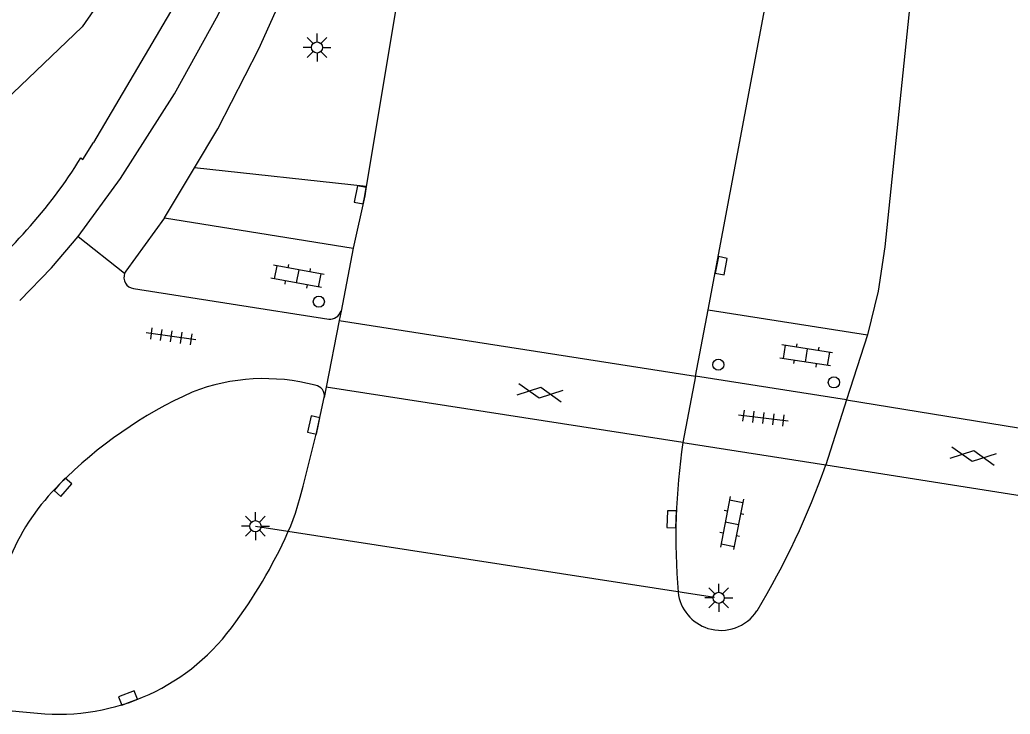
# Model space of a CAD drawing. Extents: x 131000 to 133014, y 396499 to 399001.
# Drawn here: x 132604.94 to 132649.24, y 396906.79 to 396937.87 of the extents above; entities that cross this region are included whole.
import ezdxf

# ---------------------------------------------------------------- set-up
doc = ezdxf.new("R2010")
doc.units = 0
for name, color, linetype in [('gg-knt-onverhard', 7, 'Continuous'), ('gg-knt-verharding', 7, 'Continuous'), ('gg-knt-verharding nz', 7, 'Continuous'), ('gt-grn-groengrens', 7, 'Continuous'), ('gt-knt-lijn portaal', 7, 'Continuous'), ('gt-symb-gesloten verharding', 7, 'Continuous'), ('gt-symb-klinker verharding', 7, 'Continuous'), ('gt-symb-kolk', 7, 'Continuous'), ('gt-symb-lichtmast', 7, 'Continuous'), ('gt-symb-tegel verharding', 7, 'Continuous'), ('gt-symb-verkeersregelinstallatiepaal', 7, 'Continuous')]:
    doc.layers.add(name, color=color, linetype=linetype)

# ---------------------------------------------------------------- blocks, each defined once
blk = doc.blocks.new('gt0-GESVH1')
at = {"layer": 'gt-symb-gesloten verharding'}
for p, q in [((-0.992, -0.261), (0.008, 0.239)), ((0.008, -0.261), (-0.992, 0.239)), ((0.008, 0.239), (1.008, -0.261)), ((1.008, 0.239), (0.008, -0.261))]:
    blk.add_line(p, q, dxfattribs=at)
blk = doc.blocks.new('gt0-KOLK')
at = {"layer": 'gt-symb-kolk'}
blk.add_lwpolyline([(0, 0), (0.375, 0), (0.375, 0.4), (-0.375, 0.4), (-0.375, 0), (0, 0)], dxfattribs=at)
blk = doc.blocks.new('gt0-VIPAAL')
at = {"layer": 'gt-symb-verkeersregelinstallatiepaal'}
blk.add_circle((0, 0), 0.25, dxfattribs=at)
blk = doc.blocks.new('gt0-KL1')
at = {"layer": 'gt-symb-klinker verharding'}
for p, q in [((-0.5, 0.3), (-0.5, 0.45)), ((0.5, 0.3), (0.5, 0.45)), ((-1.15, 0.3), (1.15, 0.3)), ((-1, -0.3), (-1, 0.3)), ((0, -0.3), (0, 0.3)), ((1, -0.3), (1, 0.3)), ((-1.15, -0.3), (1.15, -0.3)), ((-0.5, -0.45), (-0.5, -0.3)), ((0.5, -0.45), (0.5, -0.3))]:
    blk.add_line(p, q, dxfattribs=at)
blk = doc.blocks.new('gt0-LMAST')
at = {"layer": 'gt-symb-lichtmast'}
for p, q in [((-0.005, 0.246), (-0.005, 0.621)), ((-0.182, 0.173), (-0.447, 0.438)), ((0.172, 0.173), (0.437, 0.438)), ((-0.255, -0.004), (-0.63, -0.004)), ((-0.182, -0.181), (-0.447, -0.446)), ((-0.005, -0.254), (-0.005, -0.629)), ((0.437, -0.446), (0.172, -0.181)), ((0.245, -0.004), (0.62, -0.004))]:
    blk.add_line(p, q, dxfattribs=at)
blk.add_circle((-0.005, -0.004), 0.25, dxfattribs=at)
blk = doc.blocks.new('gt0-TEG1')
at = {"layer": 'gt-symb-tegel verharding'}
for p, q in [((-1.125, 0), (1.125, 0)), ((-0.9, -0.25), (-0.9, 0.25)), ((-0.45, -0.25), (-0.45, 0.25)), ((0, -0.25), (0, 0.25)), ((0.45, -0.25), (0.45, 0.25)), ((0.9, -0.25), (0.9, 0.25))]:
    blk.add_line(p, q, dxfattribs=at)

msp = doc.modelspace()

# ---------------------------------------------------------------- linework, layer by layer
at = {"layer": 'gg-knt-onverhard'}
msp.add_lwpolyline([(132606.268, 396978.215), (132613.967, 396964.643), (132615.938, 396960.377), (132616.184, 396953.317), (132613.467, 396945.836), (132607.73, 396937.543), (132601.167, 396931.292), (132593.833, 396926.926)], dxfattribs=at)
at = {"layer": 'gg-knt-verharding'}
for p, q in [((132635.732, 396924.88), (132645.005, 396974.362)), ((132611.422, 396929.002), (132612.764, 396931.246)), ((132611.422, 396929.002), (132619.853, 396927.646)), ((132607.552, 396928.165), (132609.633, 396926.526)), ((132619.853, 396927.646), (132619.309, 396924.828)), ((132610.034, 396925.835), (132618.757, 396924.476)), ((132619.309, 396924.828), (132619.227, 396924.403)), ((132635.164, 396921.924), (132635.732, 396924.88)), ((132635.732, 396924.88), (132642.853, 396923.769)), ((132619.227, 396924.403), (132618.652, 396921.433)), ((132642.853, 396923.769), (132641.922, 396920.86)), ((132635.164, 396921.924), (132634.594, 396918.954)), ((132641.922, 396920.86), (132635.164, 396921.924)), ((132618.652, 396921.433), (132618.561, 396920.961)), ((132641.922, 396920.86), (132640.992, 396917.954)), ((132634.594, 396918.954), (132640.992, 396917.954)), ((132603.757, 396907.023), (132605.739, 396906.84))]:
    msp.add_line(p, q, dxfattribs=at)
for points in [[(132651.719, 397012.817), (132650.522, 397000), (132648.08, 396972.3), (132646.11, 396951.66), (132644.575, 396936.791)], [(132607.552, 396928.165), (132609.441, 396930.757), (132611.862, 396934.556), (132613.821, 396938.091), (132615.944, 396942.634), (132617.531, 396946.302), (132620.083, 396952.842), (132622.093, 396958.499), (132623.895, 396964.215), (132624.929, 396968.122), (132628.43, 396983.882), (132632.6, 397002.273)], [(132620.555, 396959.909), (132619.913, 396957.898), (132617.674, 396951.832), (132614.914, 396944.947), (132611.838, 396938.473), (132608.233, 396932.38)], [(132612.764, 396931.246), (132613.803, 396932.985), (132615.629, 396936.571), (132619.755, 396945.725), (132621.595, 396950.404), (132624.393, 396957.926)], [(132625.464, 396958.13), (132624.13, 396951.358), (132622.039, 396940.073), (132620.435, 396930.402)], [(132644.575, 396936.791), (132643.625, 396927.705), (132643.326, 396925.72), (132642.853, 396923.769)], [(132607.678, 396931.687), (132607.76, 396931.618), (132608.233, 396932.38)], [(132620.435, 396930.402), (132620.367, 396929.995), (132619.853, 396927.646)], [(132611.422, 396929.002), (132609.683, 396926.624), (132609.633, 396926.526)], [(132604.944, 396925.302), (132606.357, 396926.762), (132607.552, 396928.165)], [(132617.476, 396916.506), (132617.617, 396917), (132618.231, 396919.436), (132618.561, 396920.961)], [(132617.059, 396915.22), (132617.276, 396915.782), (132617.476, 396916.506)]]:
    msp.add_lwpolyline(points, dxfattribs=at)
for centre, radius, start, end in [((132587.989, 396943.92), 23.18, 308.1894, 328.1478), ((132610.114, 396926.343), 0.515, 159.2027, 261.0521), ((132618.817, 396924.991), 0.518, 263.343, 341.7068), ((132615.873, 396912.899), 8.91, 75.1272, 111.1737), ((132620.797, 396903.181), 19.78, 114.3074, 135.3518), ((132618.094, 396921.041), 0.473, 350.2516, 82.0386), ((132664.215, 396914.666), 29.93, 171.7624, 184.6333), ((132607.219, 396929.854), 35.808, 329.0015, 340.5903), ((132613.655, 396910.004), 9.905, 134.3994, 157.0523), ((132597.002, 396923.843), 21.832, 323.7133, 336.7367), ((132636.302, 396912.476), 1.933, 186.7711, 252.4692), ((132636.3, 396912.476), 1.932, 252.5291, 326.5831), ((132606.697, 396916.42), 9.627, 264.291, 325.1772)]:
    msp.add_arc(centre, radius, start, end, dxfattribs=at)
at = {"layer": 'gg-knt-verharding nz'}
for p, q in [((132619.227, 396924.403), (132635.164, 396921.924)), ((132634.594, 396918.954), (132618.652, 396921.433)), ((132641.922, 396920.86), (132653.562, 396918.962))]:
    msp.add_line(p, q, dxfattribs=at)
msp.add_lwpolyline([(132640.992, 396917.954), (132651.475, 396916.296), (132654.645, 396915.68)], dxfattribs=at)
at = {"layer": 'gt-grn-groengrens'}
msp.add_line((132620.435, 396930.402), (132612.764, 396931.246), dxfattribs=at)
at = {"layer": 'gt-knt-lijn portaal'}
msp.add_line((132615.487, 396915.209), (132636.007, 396912.034), dxfattribs=at)

# ---------------------------------------------------------------- block references
at = {"layer": 'gt-symb-gesloten verharding'}
for p, rotation in [((132628.215, 396921.165), 171.1405706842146), ((132647.581, 396918.333), 171.02737338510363)]:
    msp.add_blockref('gt0-GESVH1', p, dxfattribs=dict(at, rotation=rotation))
at = {"layer": 'gt-symb-klinker verharding'}
for p, rotation in [((132617.363, 396926.385), 169.45426563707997), ((132640.114, 396922.848), 171.0839632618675), ((132636.791, 396915.342), -101.00666417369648)]:
    msp.add_blockref('gt0-KL1', p, dxfattribs=dict(at, rotation=rotation))
at = {"layer": 'gt-symb-kolk'}
for p, rotation in [((132620.367, 396929.995), 78.57767893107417), ((132636.119, 396926.898), -100.89418298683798), ((132618.288, 396919.687), 77.64517308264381), ((132606.725, 396917.081), -131.55261314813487), ((132634.296, 396915.513), 88.28164199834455), ((132609.852, 396907.337), 21.136011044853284)]:
    msp.add_blockref('gt0-KOLK', p, dxfattribs=dict(at, rotation=rotation))
at = {"layer": 'gt-symb-lichtmast'}
for p in [(132618.241, 396936.63), (132615.487, 396915.209), (132636.205, 396912.003)]:
    msp.add_blockref('gt0-LMAST', p, dxfattribs=at)
at = {"layer": 'gt-symb-tegel verharding'}
for p, rotation in [((132611.709, 396923.699), 171.78079075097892), ((132638.195, 396920.043), 173.10945167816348)]:
    msp.add_blockref('gt0-TEG1', p, dxfattribs=dict(at, rotation=rotation))
at = {"layer": 'gt-symb-verkeersregelinstallatiepaal'}
for p, rotation in [((132618.317, 396925.251), -8.708735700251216), ((132636.184, 396922.431), -8.70873570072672), ((132641.352, 396921.64), -8.708735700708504)]:
    msp.add_blockref('gt0-VIPAAL', p, dxfattribs=dict(at, rotation=rotation))

doc.saveas('drawing.dxf')
